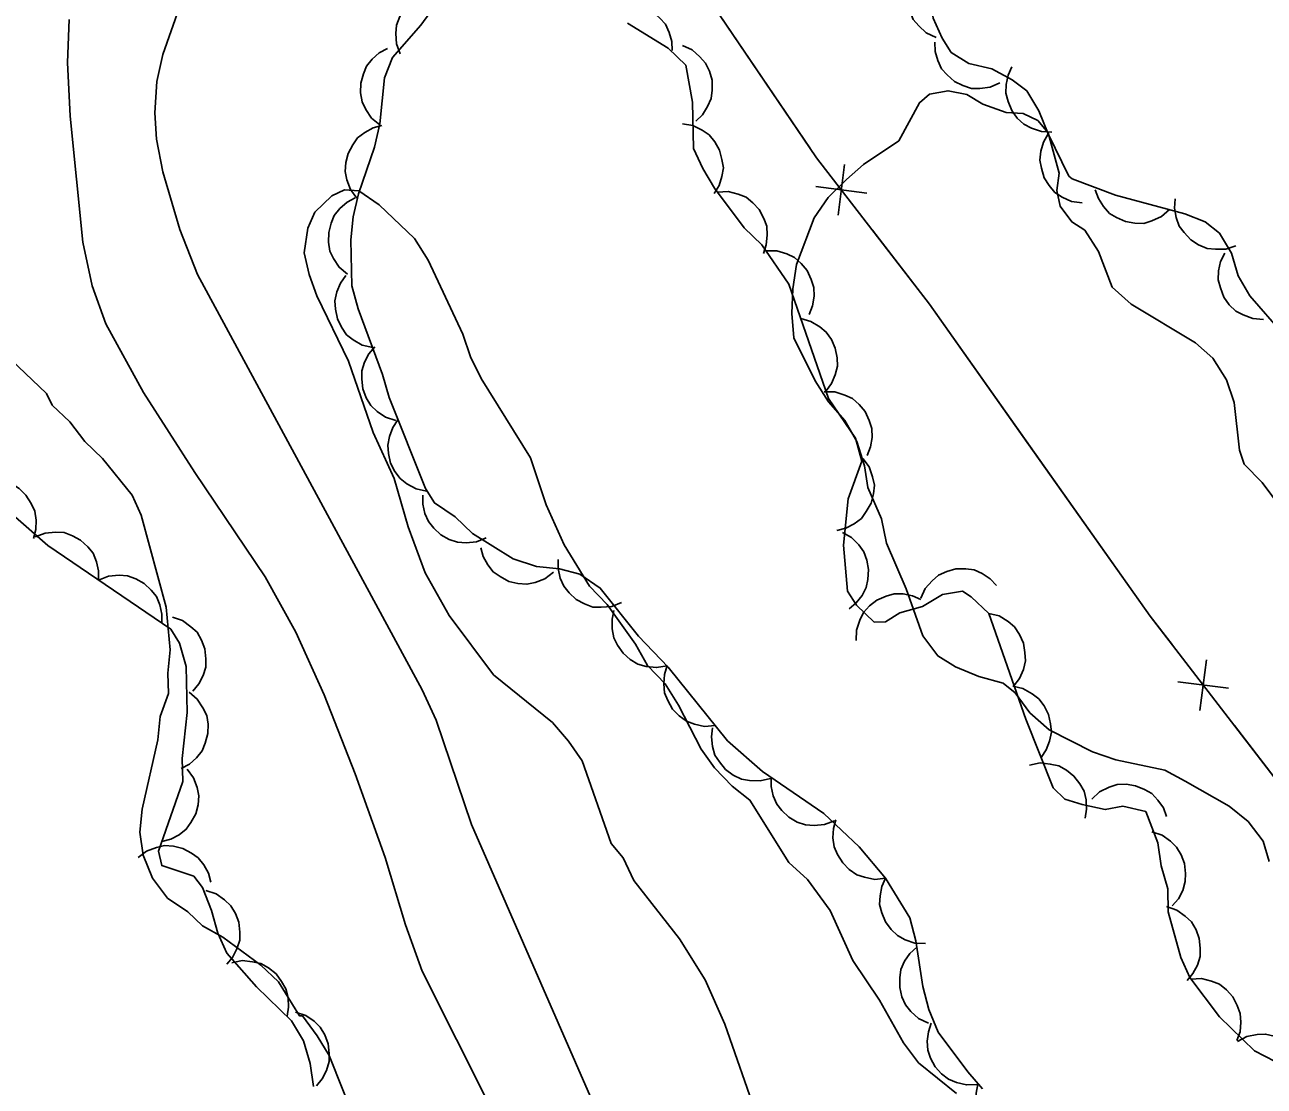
# Model space of a CAD drawing. Extents: x 336540 to 340074, y 5572036 to 5573747.
# Drawn here: x 337888.68 to 337937.16, y 5573579.07 to 5573620.58 of the extents above; entities that cross this region are included whole.
import ezdxf

# ---------------------------------------------------------------- set-up
doc = ezdxf.new("R2010")
doc.units = 0
for name, color, linetype in [('Niveau 19', 7, 'Continuous'), ('Niveau 2', 7, 'Continuous'), ('Niveau 37', 7, 'Continuous'), ('Niveau 44', 7, 'Continuous')]:
    doc.layers.add(name, color=color, linetype=linetype)

msp = doc.modelspace()

# ---------------------------------------------------------------- linework, layer by layer
at = {"layer": 'Niveau 19'}
for points in [[(337895.67, 5573623.06), (337894.73, 5573621.27), (337894.08, 5573619.42), (337893.85, 5573618.36), (337893.77, 5573617.14), (337893.83, 5573616.11), (337894.08, 5573614.83), (337894.75, 5573612.58), (337895.44, 5573610.81), (337904.23, 5573594.57), (337904.77, 5573593.38), (337906.15, 5573589.3), (337912.26, 5573575.35), (337915.17, 5573570.03), (337917.7, 5573564.62), (337923.95, 5573553.04), (337925.5, 5573550.57), (337927.29, 5573548.37), (337929.3, 5573546.37), (337933.14, 5573542.9)], [(337906.91, 5573578.23), (337904.22, 5573583.57), (337903.57, 5573585.38), (337902.78, 5573588.02), (337901.6, 5573591.28), (337900.39, 5573594.38), (337899.28, 5573596.82), (337898.08, 5573598.99), (337895.33, 5573603.07), (337893.33, 5573606.2), (337891.85, 5573608.89), (337891.32, 5573610.37), (337890.96, 5573612.08), (337890.46, 5573617), (337890.35, 5573619.1), (337890.42, 5573620.78)]]:
    msp.add_lwpolyline(points, dxfattribs=at)
at = {"layer": 'Niveau 2'}
for points in [[(337938.92, 5573600.19), (337937.07, 5573602.68), (337936.37, 5573603.39), (337936.19, 5573603.95), (337935.98, 5573605.81), (337935.68, 5573606.7), (337935.15, 5573607.54), (337934.47, 5573608.14), (337931.95, 5573609.66), (337931.21, 5573610.32), (337930.67, 5573611.71), (337930.14, 5573612.55), (337929.63, 5573612.87), (337929.17, 5573613.48), (337929.04, 5573614.1), (337929.14, 5573614.78), (337928.71, 5573616.35), (337928.3, 5573616.84), (337927.73, 5573617.11), (337927.06, 5573617.15), (337926.15, 5573617.47), (337925.52, 5573617.85), (337924.79, 5573618), (337924.06, 5573617.87), (337923.67, 5573617.53), (337922.86, 5573616.04), (337921.48, 5573615.11), (337920.82, 5573614.53), (337920.1, 5573613.83), (337919.56, 5573613.03), (337918.87, 5573611.21), (337918.72, 5573610.25), (337918.68, 5573609.29), (337918.76, 5573608.34), (337919.59, 5573606.66), (337920.11, 5573605.83), (337920.75, 5573605.11), (337921.22, 5573604.28), (337921.52, 5573603.33), (337921.65, 5573602.49), (337922.19, 5573601.26), (337922.38, 5573600.31), (337923.15, 5573598.52), (337923.81, 5573596.68), (337924.39, 5573595.9), (337925.08, 5573595.47), (337925.99, 5573595.09), (337926.95, 5573594.83), (337927.41, 5573594.45)], [(337925.12, 5573578.78), (337923.63, 5573579.99), (337923.05, 5573580.77), (337922.11, 5573582.43), (337921.07, 5573583.99), (337920.18, 5573585.94), (337919.3, 5573587.16), (337918.56, 5573587.82), (337917.04, 5573590.26), (337916.35, 5573590.81), (337915.66, 5573591.52), (337915.14, 5573592.25), (337914.25, 5573593.97), (337913.73, 5573594.8), (337913.04, 5573595.52), (337912.57, 5573596.36), (337911.46, 5573597.91), (337910.77, 5573598.62), (337909.78, 5573600.24), (337909.07, 5573601.8), (337908.46, 5573603.64), (337906.53, 5573606.75), (337906.12, 5573607.59), (337905.82, 5573608.48), (337904.46, 5573611.38), (337903.93, 5573612.22), (337902.55, 5573613.54), (337901.75, 5573614.08), (337901.19, 5573614.12), (337900.69, 5573613.89), (337900.03, 5573613.25), (337899.76, 5573612.63), (337899.61, 5573611.66), (337899.8, 5573610.82), (337900.1, 5573609.98), (337901.34, 5573607.42), (337902.31, 5573604.63), (337903.13, 5573602.84), (337903.68, 5573600.94), (337904.34, 5573599.15), (337905.28, 5573597.48), (337907.02, 5573595.16), (337909.32, 5573593.29), (337909.95, 5573592.57), (337910.48, 5573591.8), (337911.62, 5573588.56), (337912.08, 5573588)], [(337901.66, 5573577.59), (337900.59, 5573580.27), (337900.12, 5573581.04), (337899.54, 5573581.82), (337899.43, 5573581.82), (337898.61, 5573583.15), (337897.92, 5573583.81), (337896.43, 5573584.9), (337895.63, 5573585.34), (337895.06, 5573585.89), (337894.26, 5573586.43), (337893.68, 5573587.21), (337893.32, 5573588.1), (337893.18, 5573589), (337893.28, 5573589.9), (337893.89, 5573592.62), (337893.98, 5573593.53), (337894.3, 5573594.43), (337894.28, 5573595.22), (337894.37, 5573596.13), (337894.22, 5573597.81), (337893.24, 5573601.4), (337892.88, 5573602.18), (337891.72, 5573603.62), (337891.03, 5573604.28), (337890.45, 5573605.05), (337889.76, 5573605.71), (337889.53, 5573606.16), (337888.15, 5573607.48)], [(337927.41, 5573594.45), (337927.99, 5573593.67), (337928.74, 5573593.01), (337930.44, 5573592.15), (337931.35, 5573591.84), (337933.27, 5573591.43), (337934.07, 5573591), (337935.78, 5573590.02), (337936.53, 5573589.42), (337937.11, 5573588.65), (337937.35, 5573587.86)], [(337912.08, 5573588), (337912.5, 5573587.11), (337914.29, 5573584.84), (337915.29, 5573583.23), (337916.06, 5573581.5), (337917.32, 5573577.87)]]:
    msp.add_lwpolyline(points, dxfattribs=at)
at = {"layer": 'Niveau 37'}
for p, q in [((337920.49, 5573613.14), (337920.74, 5573615.12)), ((337919.62, 5573614.26), (337921.61, 5573614)), ((337934.64, 5573593.76), (337934.9, 5573595.75)), ((337933.78, 5573594.89), (337935.76, 5573594.63))]:
    msp.add_line(p, q, dxfattribs=at)
for points in [[(337913.71, 5573623.94), (337915.38, 5573621.67), (337919.41, 5573615.73)], [(337915.38, 5573621.67), (337919.65, 5573615.38), (337924.06, 5573609.66), (337932.7, 5573597.45), (337938.66, 5573589.7)], [(337921.84, 5573612.55), (337924.06, 5573609.66), (337927.73, 5573604.47)], [(337927.73, 5573604.47), (337932.7, 5573597.45), (337933.55, 5573596.34)], [(337935.99, 5573593.17), (337938.66, 5573589.7), (337940.87, 5573586.6), (337942.02, 5573585.19)]]:
    msp.add_lwpolyline(points, dxfattribs=at)
at = {"layer": 'Niveau 44'}
for points in [[(337936.13, 5573610.76), (337935.88, 5573611.65), (337935.41, 5573612.43), (337934.84, 5573612.87), (337934.05, 5573613.19), (337931.34, 5573613.91), (337929.64, 5573614.55), (337929.52, 5573614.66), (337928.7, 5573616.32), (337928.34, 5573617.22), (337927.87, 5573617.99), (337927.3, 5573618.43), (337926.5, 5573618.86), (337925.6, 5573619.07), (337924.91, 5573619.5), (337924.56, 5573620.06), (337924.21, 5573620.84), (337924.08, 5573621.73), (337924.6, 5573623.43), (337925.04, 5573623.78), (337925.33, 5573624.5)], [(337904.36, 5573602.44), (337902.93, 5573606.01), (337902.68, 5573606.9), (337901.72, 5573609.47), (337901.48, 5573610.37), (337901.44, 5573612.17), (337901.53, 5573613.07), (337901.73, 5573613.97), (337902.36, 5573615.79), (337902.57, 5573616.7), (337902.75, 5573618.5), (337903.07, 5573619.3), (337904.17, 5573620.56), (337905.58, 5573622.51), (337907.05, 5573623.61)], [(337924.32, 5573620.08), (337923.94, 5573620.26), (337923.65, 5573620.54), (337923.43, 5573620.79), (337923.3, 5573621.12), (337923.21, 5573621.48), (337923.22, 5573621.86), (337923.26, 5573622.18), (337923.41, 5573622.5), (337923.62, 5573622.81), (337923.89, 5573623.05)], [(337903.36, 5573619.44), (337903.22, 5573619.84), (337903.2, 5573620.24), (337903.22, 5573620.57), (337903.35, 5573620.9), (337903.54, 5573621.22), (337903.81, 5573621.49), (337904.07, 5573621.69), (337904.4, 5573621.81), (337904.76, 5573621.89), (337905.12, 5573621.87)], [(337911.45, 5573621.14), (337911.83, 5573621.31), (337912.23, 5573621.36), (337912.56, 5573621.36), (337912.9, 5573621.26), (337913.23, 5573621.1), (337913.52, 5573620.84), (337913.74, 5573620.6), (337913.89, 5573620.28), (337913.99, 5573619.93), (337914, 5573619.57)], [(337912.26, 5573620.64), (337913.85, 5573619.66), (337914.54, 5573619), (337914.8, 5573617.55), (337914.84, 5573615.74), (337915.2, 5573614.96), (337915.66, 5573614.19), (337916.82, 5573612.64), (337917.51, 5573611.98), (337918.56, 5573610.43), (337920.12, 5573605.96), (337921.17, 5573604.41), (337921.42, 5573603.51), (337920.89, 5573602.04), (337920.7, 5573600.23), (337920.86, 5573598.43), (337921.21, 5573597.88), (337921.9, 5573597.22), (337922.35, 5573597.23), (337922.9, 5573597.58), (337923.79, 5573597.83), (337924.57, 5573598.3), (337925.35, 5573598.43), (337925.7, 5573598.21), (337926.39, 5573597.55), (337927.83, 5573593.42), (337928.9, 5573590.74), (337929.36, 5573590.3), (337930.04, 5573590.09), (337930.94, 5573589.89), (337931.62, 5573590.02), (337932.52, 5573589.81), (337933, 5573588.59), (337933.13, 5573587.69), (337933.38, 5573586.79), (337933.4, 5573585.89), (337933.89, 5573584.1), (337934.24, 5573583.32), (337935.4, 5573581.78), (337936.78, 5573580.46), (337937.58, 5573580.03)], [(337902.57, 5573616.67), (337902.25, 5573616.93), (337902.02, 5573617.27), (337901.88, 5573617.57), (337901.82, 5573617.92), (337901.83, 5573618.29), (337901.93, 5573618.66), (337902.05, 5573618.96), (337902.27, 5573619.23), (337902.55, 5573619.48), (337902.87, 5573619.65)], [(337914.4, 5573619.77), (337914.78, 5573619.6), (337915.09, 5573619.33), (337915.31, 5573619.08), (337915.46, 5573618.76), (337915.56, 5573618.41), (337915.56, 5573618.02), (337915.53, 5573617.7), (337915.39, 5573617.38), (337915.19, 5573617.06), (337914.93, 5573616.81)], [(337926.82, 5573618.31), (337926.44, 5573618.14), (337926.04, 5573618.09), (337925.71, 5573618.09), (337925.37, 5573618.2), (337925.04, 5573618.36), (337924.75, 5573618.62), (337924.53, 5573618.86), (337924.39, 5573619.18), (337924.29, 5573619.54), (337924.27, 5573619.9)], [(337928.85, 5573616.38), (337928.44, 5573616.4), (337928.05, 5573616.54), (337927.76, 5573616.69), (337927.5, 5573616.93), (337927.29, 5573617.23), (337927.14, 5573617.58), (337927.05, 5573617.9), (337927.07, 5573618.25), (337927.14, 5573618.61), (337927.29, 5573618.94)], [(337914.4, 5573616.7), (337914.81, 5573616.64), (337915.17, 5573616.46), (337915.45, 5573616.27), (337915.67, 5573616), (337915.85, 5573615.68), (337915.95, 5573615.31), (337916.01, 5573614.99), (337915.95, 5573614.64), (337915.84, 5573614.29), (337915.65, 5573613.98)], [(337901.67, 5573613.8), (337901.42, 5573614.14), (337901.28, 5573614.52), (337901.21, 5573614.84), (337901.24, 5573615.19), (337901.33, 5573615.55), (337901.51, 5573615.89), (337901.7, 5573616.16), (337901.98, 5573616.37), (337902.31, 5573616.55), (337902.65, 5573616.64)], [(337930.03, 5573613.62), (337929.62, 5573613.67), (337929.25, 5573613.84), (337928.97, 5573614.02), (337928.74, 5573614.29), (337928.55, 5573614.6), (337928.44, 5573614.97), (337928.38, 5573615.29), (337928.42, 5573615.64), (337928.53, 5573615.99), (337928.71, 5573616.31)], [(337901.31, 5573610.83), (337900.98, 5573611.1), (337900.76, 5573611.44), (337900.62, 5573611.73), (337900.56, 5573612.08), (337900.57, 5573612.45), (337900.67, 5573612.82), (337900.79, 5573613.12), (337901.01, 5573613.4), (337901.29, 5573613.64), (337901.6, 5573613.81)], [(337915.77, 5573614.04), (337916.19, 5573614.06), (337916.58, 5573613.96), (337916.89, 5573613.84), (337917.16, 5573613.62), (337917.41, 5573613.35), (337917.59, 5573613.01), (337917.7, 5573612.7), (337917.72, 5573612.35), (337917.68, 5573611.98), (337917.57, 5573611.64)], [(337933.45, 5573613.35), (337933.14, 5573613.08), (337932.76, 5573612.91), (337932.45, 5573612.81), (337932.1, 5573612.82), (337931.73, 5573612.88), (337931.38, 5573613.04), (337931.1, 5573613.2), (337930.87, 5573613.47), (337930.67, 5573613.78), (337930.55, 5573614.12)], [(337936.05, 5573611.94), (337935.65, 5573611.81), (337935.25, 5573611.8), (337934.92, 5573611.83), (337934.59, 5573611.97), (337934.28, 5573612.17), (337934.02, 5573612.45), (337933.83, 5573612.71), (337933.71, 5573613.04), (337933.65, 5573613.41), (337933.67, 5573613.77)], [(337917.67, 5573611.74), (337918.09, 5573611.74), (337918.48, 5573611.62), (337918.78, 5573611.48), (337919.05, 5573611.25), (337919.28, 5573610.97), (337919.44, 5573610.62), (337919.54, 5573610.31), (337919.55, 5573609.96), (337919.49, 5573609.59), (337919.36, 5573609.25)], [(337937.13, 5573609.06), (337936.71, 5573609.09), (337936.33, 5573609.23), (337936.04, 5573609.38), (337935.79, 5573609.63), (337935.58, 5573609.93), (337935.44, 5573610.29), (337935.36, 5573610.61), (337935.37, 5573610.96), (337935.45, 5573611.32), (337935.61, 5573611.65)], [(337902.29, 5573607.96), (337901.88, 5573608.05), (337901.53, 5573608.26), (337901.27, 5573608.46), (337901.07, 5573608.75), (337900.91, 5573609.08), (337900.84, 5573609.46), (337900.81, 5573609.79), (337900.89, 5573610.13), (337901.03, 5573610.47), (337901.24, 5573610.77)], [(337939.22, 5573606.95), (337936.59, 5573609.98), (337936.13, 5573610.76)], [(337919.03, 5573609.09), (337919.43, 5573608.98), (337919.78, 5573608.77), (337920.03, 5573608.56), (337920.23, 5573608.27), (337920.38, 5573607.93), (337920.45, 5573607.55), (337920.47, 5573607.23), (337920.38, 5573606.89), (337920.23, 5573606.55), (337920.02, 5573606.26)], [(337903.19, 5573605.1), (337902.79, 5573605.23), (337902.46, 5573605.46), (337902.22, 5573605.69), (337902.04, 5573605.99), (337901.91, 5573606.34), (337901.87, 5573606.72), (337901.87, 5573607.04), (337901.97, 5573607.38), (337902.14, 5573607.71), (337902.38, 5573607.98)], [(337919.94, 5573606.22), (337920.36, 5573606.22), (337920.75, 5573606.1), (337921.05, 5573605.97), (337921.32, 5573605.73), (337921.55, 5573605.45), (337921.71, 5573605.1), (337921.81, 5573604.79), (337921.82, 5573604.44), (337921.76, 5573604.07), (337921.63, 5573603.74)], [(337904.4, 5573602.34), (337903.99, 5573602.43), (337903.63, 5573602.63), (337903.37, 5573602.83), (337903.16, 5573603.11), (337902.99, 5573603.44), (337902.91, 5573603.82), (337902.88, 5573604.14), (337902.95, 5573604.48), (337903.08, 5573604.83), (337903.28, 5573605.13)], [(337921.46, 5573603.62), (337921.71, 5573603.29), (337921.84, 5573602.9), (337921.91, 5573602.58), (337921.88, 5573602.23), (337921.78, 5573601.87), (337921.59, 5573601.54), (337921.4, 5573601.27), (337921.12, 5573601.06), (337920.79, 5573600.89), (337920.44, 5573600.8)], [(337887.04, 5573602.75), (337887.46, 5573602.8), (337887.86, 5573602.73), (337888.18, 5573602.63), (337888.47, 5573602.44), (337888.73, 5573602.18), (337888.94, 5573601.86), (337889.08, 5573601.56), (337889.13, 5573601.21), (337889.12, 5573600.84), (337889.02, 5573600.49)], [(337906.73, 5573600.51), (337906.35, 5573600.36), (337905.94, 5573600.32), (337905.61, 5573600.34), (337905.28, 5573600.45), (337904.96, 5573600.63), (337904.68, 5573600.9), (337904.47, 5573601.15), (337904.33, 5573601.47), (337904.25, 5573601.83), (337904.25, 5573602.19)], [(337926.14, 5573578.97), (337925.56, 5573579.63), (337924.4, 5573581.18), (337924.04, 5573582.07), (337923.8, 5573582.97), (337923.53, 5573584.76), (337923.29, 5573585.66), (337922.35, 5573587.21), (337921.31, 5573588.43), (337919.93, 5573589.74), (337917.54, 5573591.38), (337916.16, 5573592.58), (337913.85, 5573595.46), (337912.69, 5573596.67), (337911.19, 5573598.55), (337910.39, 5573599.09), (337909.6, 5573599.3), (337908.7, 5573599.39), (337907.79, 5573599.7), (337906.2, 5573600.68), (337905.51, 5573601.34), (337904.71, 5573601.88), (337904.36, 5573602.44)], [(337888.22, 5573601.41), (337889.59, 5573600.21), (337894.39, 5573596.94), (337894.74, 5573596.39), (337894.99, 5573595.49), (337895.03, 5573593.69), (337894.84, 5573591.88), (337894.86, 5573590.98), (337893.91, 5573588.26), (337894.04, 5573587.7), (337895.29, 5573587.28), (337895.63, 5573586.84), (337895.99, 5573585.94), (337896.24, 5573585.05), (337896.59, 5573584.27), (337897.75, 5573582.95), (337899.12, 5573581.63), (337899.59, 5573580.85), (337899.84, 5573579.96), (337899.97, 5573579.06)], [(337889.09, 5573600.55), (337889.48, 5573600.7), (337889.89, 5573600.74), (337890.22, 5573600.72), (337890.55, 5573600.6), (337890.87, 5573600.42), (337891.15, 5573600.16), (337891.36, 5573599.91), (337891.49, 5573599.58), (337891.57, 5573599.22), (337891.57, 5573598.86)], [(337920.66, 5573600.73), (337921.02, 5573600.53), (337921.3, 5573600.24), (337921.5, 5573599.97), (337921.62, 5573599.64), (337921.68, 5573599.28), (337921.65, 5573598.89), (337921.59, 5573598.57), (337921.43, 5573598.26), (337921.2, 5573597.97), (337920.92, 5573597.74)], [(337909.36, 5573599.17), (337909.02, 5573598.91), (337908.64, 5573598.77), (337908.32, 5573598.7), (337907.97, 5573598.73), (337907.61, 5573598.81), (337907.27, 5573599), (337907, 5573599.18), (337906.79, 5573599.46), (337906.61, 5573599.79), (337906.52, 5573600.13)], [(337912.02, 5573597.99), (337911.64, 5573597.83), (337911.23, 5573597.8), (337910.9, 5573597.81), (337910.57, 5573597.93), (337910.25, 5573598.11), (337909.97, 5573598.37), (337909.76, 5573598.62), (337909.62, 5573598.94), (337909.54, 5573599.31), (337909.54, 5573599.67)], [(337923.73, 5573598.16), (337923.9, 5573598.54), (337924.17, 5573598.84), (337924.42, 5573599.06), (337924.74, 5573599.2), (337925.1, 5573599.3), (337925.48, 5573599.3), (337925.81, 5573599.26), (337926.13, 5573599.12), (337926.44, 5573598.91), (337926.69, 5573598.65)], [(337891.57, 5573598.86), (337891.96, 5573599.01), (337892.37, 5573599.05), (337892.7, 5573599.03), (337893.03, 5573598.91), (337893.35, 5573598.73), (337893.63, 5573598.47), (337893.84, 5573598.22), (337893.97, 5573597.89), (337894.05, 5573597.53), (337894.05, 5573597.17)], [(337921.2, 5573596.5), (337921.21, 5573596.91), (337921.34, 5573597.3), (337921.48, 5573597.6), (337921.72, 5573597.85), (337922.01, 5573598.08), (337922.37, 5573598.23), (337922.68, 5573598.32), (337923.03, 5573598.32), (337923.4, 5573598.25), (337923.73, 5573598.11)], [(337894.46, 5573597.41), (337894.85, 5573597.28), (337895.18, 5573597.04), (337895.42, 5573596.82), (337895.6, 5573596.52), (337895.73, 5573596.17), (337895.77, 5573595.79), (337895.77, 5573595.46), (337895.66, 5573595.13), (337895.49, 5573594.8), (337895.26, 5573594.52)], [(337913.8, 5573595.51), (337913.39, 5573595.44), (337912.98, 5573595.49), (337912.66, 5573595.58), (337912.36, 5573595.76), (337912.09, 5573596.01), (337911.87, 5573596.32), (337911.72, 5573596.61), (337911.65, 5573596.96), (337911.65, 5573597.33), (337911.72, 5573597.68)], [(337926.39, 5573597.56), (337926.79, 5573597.46), (337927.14, 5573597.24), (337927.39, 5573597.03), (337927.59, 5573596.74), (337927.74, 5573596.4), (337927.8, 5573596.03), (337927.82, 5573595.7), (337927.74, 5573595.36), (337927.59, 5573595.02), (337927.37, 5573594.73)], [(337915.68, 5573593.18), (337915.26, 5573593.14), (337914.87, 5573593.23), (337914.56, 5573593.34), (337914.27, 5573593.55), (337914.02, 5573593.82), (337913.83, 5573594.15), (337913.7, 5573594.45), (337913.67, 5573594.8), (337913.7, 5573595.17), (337913.8, 5573595.52)], [(337895.11, 5573594.48), (337895.43, 5573594.21), (337895.65, 5573593.87), (337895.8, 5573593.57), (337895.85, 5573593.23), (337895.84, 5573592.86), (337895.74, 5573592.49), (337895.62, 5573592.18), (337895.4, 5573591.91), (337895.12, 5573591.67), (337894.8, 5573591.5)], [(337927.32, 5573594.71), (337927.72, 5573594.62), (337928.08, 5573594.42), (337928.34, 5573594.22), (337928.55, 5573593.94), (337928.72, 5573593.61), (337928.8, 5573593.24), (337928.83, 5573592.91), (337928.76, 5573592.57), (337928.63, 5573592.22), (337928.43, 5573591.92)], [(337917.85, 5573591.11), (337917.44, 5573591.01), (337917.03, 5573591.02), (337916.71, 5573591.08), (337916.39, 5573591.23), (337916.09, 5573591.45), (337915.85, 5573591.75), (337915.67, 5573592.02), (337915.58, 5573592.36), (337915.54, 5573592.73), (337915.58, 5573593.08)], [(337927.98, 5573591.62), (337928.39, 5573591.71), (337928.79, 5573591.67), (337929.12, 5573591.6), (337929.42, 5573591.43), (337929.71, 5573591.2), (337929.94, 5573590.9), (337930.11, 5573590.61), (337930.19, 5573590.27), (337930.21, 5573589.9), (337930.15, 5573589.55)], [(337895.03, 5573591.47), (337895.28, 5573591.13), (337895.42, 5573590.75), (337895.49, 5573590.43), (337895.46, 5573590.08), (337895.37, 5573589.72), (337895.18, 5573589.38), (337895, 5573589.12), (337894.72, 5573588.9), (337894.39, 5573588.73), (337894.04, 5573588.64)], [(337920.35, 5573589.45), (337919.96, 5573589.3), (337919.55, 5573589.27), (337919.22, 5573589.29), (337918.89, 5573589.4), (337918.57, 5573589.59), (337918.29, 5573589.85), (337918.09, 5573590.1), (337917.95, 5573590.43), (337917.87, 5573590.79), (337917.87, 5573591.15)], [(337930.42, 5573590.3), (337930.72, 5573590.58), (337931.09, 5573590.76), (337931.4, 5573590.87), (337931.75, 5573590.88), (337932.12, 5573590.82), (337932.47, 5573590.68), (337932.76, 5573590.52), (337933, 5573590.26), (337933.21, 5573589.96), (337933.34, 5573589.62)], [(337922.35, 5573587.21), (337921.93, 5573587.16), (337921.53, 5573587.24), (337921.22, 5573587.34), (337920.93, 5573587.54), (337920.67, 5573587.8), (337920.47, 5573588.13), (337920.34, 5573588.43), (337920.29, 5573588.78), (337920.31, 5573589.15), (337920.4, 5573589.49)], [(337932.76, 5573589.02), (337933.16, 5573588.89), (337933.49, 5573588.65), (337933.73, 5573588.42), (337933.91, 5573588.12), (337934.04, 5573587.78), (337934.08, 5573587.39), (337934.07, 5573587.07), (337933.97, 5573586.73), (337933.8, 5573586.4), (337933.56, 5573586.13)], [(337893.12, 5573588.01), (337893.45, 5573588.26), (337893.83, 5573588.41), (337894.15, 5573588.48), (337894.5, 5573588.46), (337894.86, 5573588.37), (337895.2, 5573588.19), (337895.47, 5573588), (337895.69, 5573587.73), (337895.87, 5573587.4), (337895.96, 5573587.05)], [(337923.91, 5573584.65), (337923.49, 5573584.67), (337923.11, 5573584.8), (337922.81, 5573584.96), (337922.56, 5573585.2), (337922.34, 5573585.5), (337922.2, 5573585.85), (337922.11, 5573586.17), (337922.13, 5573586.52), (337922.2, 5573586.88), (337922.35, 5573587.21)], [(337895.77, 5573586.73), (337896.17, 5573586.59), (337896.5, 5573586.36), (337896.74, 5573586.13), (337896.92, 5573585.83), (337897.05, 5573585.49), (337897.09, 5573585.1), (337897.09, 5573584.78), (337896.98, 5573584.44), (337896.81, 5573584.11), (337896.58, 5573583.84)], [(337933.34, 5573586.1), (337933.74, 5573585.96), (337934.07, 5573585.72), (337934.31, 5573585.5), (337934.49, 5573585.19), (337934.61, 5573584.85), (337934.65, 5573584.47), (337934.65, 5573584.14), (337934.54, 5573583.81), (337934.37, 5573583.48), (337934.14, 5573583.2)], [(337924.02, 5573581.54), (337923.64, 5573581.72), (337923.34, 5573581.99), (337923.13, 5573582.25), (337922.99, 5573582.57), (337922.9, 5573582.93), (337922.91, 5573583.31), (337922.95, 5573583.64), (337923.09, 5573583.96), (337923.3, 5573584.26), (337923.57, 5573584.51)], [(337896.78, 5573583.89), (337897.18, 5573583.98), (337897.59, 5573583.94), (337897.91, 5573583.87), (337898.22, 5573583.7), (337898.51, 5573583.47), (337898.73, 5573583.16), (337898.9, 5573582.88), (337898.98, 5573582.53), (337899, 5573582.16), (337898.94, 5573581.81)], [(337934.29, 5573583.26), (337934.7, 5573583.28), (337935.1, 5573583.18), (337935.4, 5573583.06), (337935.68, 5573582.84), (337935.93, 5573582.57), (337936.1, 5573582.23), (337936.22, 5573581.92), (337936.24, 5573581.57), (337936.21, 5573581.2), (337936.09, 5573580.86)], [(337899.27, 5573581.97), (337899.67, 5573581.84), (337900, 5573581.61), (337900.24, 5573581.38), (337900.42, 5573581.08), (337900.55, 5573580.73), (337900.59, 5573580.35), (337900.59, 5573580.03), (337900.49, 5573579.69), (337900.32, 5573579.36), (337900.09, 5573579.08)], [(337925.93, 5573579.14), (337925.51, 5573579.12), (337925.12, 5573579.22), (337924.81, 5573579.34), (337924.54, 5573579.56), (337924.29, 5573579.83), (337924.11, 5573580.17), (337924, 5573580.48), (337923.98, 5573580.83), (337924.02, 5573581.2), (337924.13, 5573581.54)], [(337936.11, 5573580.82), (337936.48, 5573581.01), (337936.88, 5573581.09), (337937.21, 5573581.11), (337937.55, 5573581.03), (337937.89, 5573580.88), (337938.19, 5573580.65), (337938.43, 5573580.42), (337938.59, 5573580.11), (337938.71, 5573579.76), (337938.75, 5573579.4)], [(337928.12, 5573577.08), (337927.71, 5573576.99), (337927.31, 5573577.02), (337926.98, 5573577.09), (337926.68, 5573577.26), (337926.39, 5573577.49), (337926.16, 5573577.8), (337925.99, 5573578.08), (337925.91, 5573578.43), (337925.89, 5573578.8), (337925.95, 5573579.15)]]:
    msp.add_lwpolyline(points, dxfattribs=at)

doc.saveas('drawing.dxf')
